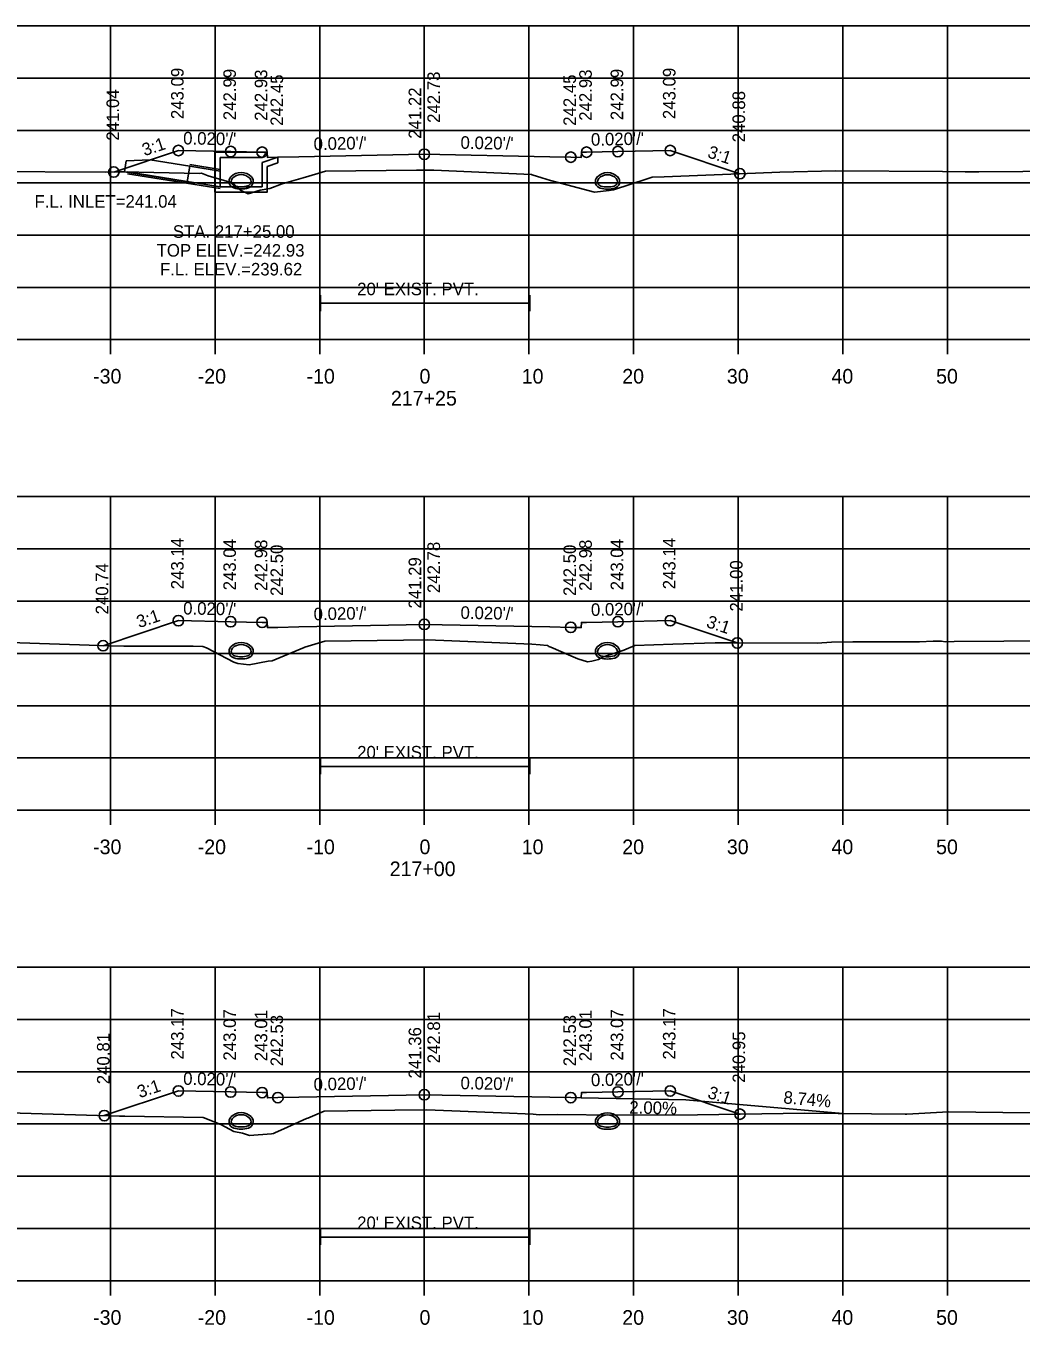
# Model space of a CAD drawing. Extents: x 1369627 to 1374022, y 380035 to 398173.
# Drawn here: x 1372848.1 to 1372943.2, y 383910.7 to 384034.9 of the extents above; entities that cross this region are included whole.
import ezdxf

# ---------------------------------------------------------------- set-up
doc = ezdxf.new("R2010")
doc.units = 0
for name, color, linetype in [('Default', 7, 'Continuous'), ('R_Axis', 7, 'Continuous'), ('R_Axis Annot', 7, 'Continuous'), ('R_Border Notes', 7, 'Continuous'), ('R_Drive', 7, 'Continuous'), ('R_Exist Surface', 7, 'Continuous'), ('R_Fin Surface', 7, 'Continuous'), ('R_Grid', 7, 'Continuous'), ('R_No Plot', 7, 'Continuous'), ('R_Water', 7, 'Continuous'), ('R_Water Annot', 7, 'Continuous'), ('R_Xsect Elev', 7, 'Continuous'), ('R_Xsect Slope', 7, 'Continuous')]:
    doc.layers.add(name, color=color, linetype=linetype)

msp = doc.modelspace()

# ---------------------------------------------------------------- linework, layer by layer
at = {"layer": 'Default'}
for p, q in [((1372876.29, 384007.67), (1372876.29, 384009.17)), ((1372876.29, 384008.42), (1372896.29, 384008.42)), ((1372896.29, 384007.67), (1372896.29, 384009.17)), ((1372876.29, 383963.37), (1372876.29, 383964.87)), ((1372896.29, 383963.37), (1372896.29, 383964.87)), ((1372876.29, 383964.12), (1372896.29, 383964.12)), ((1372876.29, 383918.37), (1372876.29, 383919.87)), ((1372876.29, 383919.12), (1372896.29, 383919.12)), ((1372896.29, 383918.37), (1372896.29, 383919.87))]:
    msp.add_line(p, q, dxfattribs=at)
at = {"layer": 'R_Axis'}
for p, q in [((1372736.21, 384004.93), (1373036.21, 384004.93)), ((1372856.21, 384003.53), (1372856.21, 384004.93)), ((1372866.21, 384003.53), (1372866.21, 384004.93)), ((1372876.21, 384003.53), (1372876.21, 384004.93)), ((1372886.21, 384003.53), (1372886.21, 384004.93)), ((1372896.21, 384003.53), (1372896.21, 384004.93)), ((1372906.21, 384003.53), (1372906.21, 384004.93)), ((1372916.21, 384003.53), (1372916.21, 384004.93)), ((1372926.21, 384003.53), (1372926.21, 384004.93)), ((1372936.21, 384003.53), (1372936.21, 384004.93)), ((1372736.21, 383959.93), (1373036.21, 383959.93)), ((1372856.21, 383958.53), (1372856.21, 383959.93)), ((1372866.21, 383958.53), (1372866.21, 383959.93)), ((1372876.21, 383958.53), (1372876.21, 383959.93)), ((1372886.21, 383958.53), (1372886.21, 383959.93)), ((1372896.21, 383958.53), (1372896.21, 383959.93)), ((1372906.21, 383958.53), (1372906.21, 383959.93)), ((1372916.21, 383958.53), (1372916.21, 383959.93)), ((1372926.21, 383958.53), (1372926.21, 383959.93)), ((1372936.21, 383958.53), (1372936.21, 383959.93)), ((1372736.21, 383914.93), (1373036.21, 383914.93)), ((1372856.21, 383913.53), (1372856.21, 383914.93)), ((1372866.21, 383913.53), (1372866.21, 383914.93)), ((1372876.21, 383913.53), (1372876.21, 383914.93)), ((1372886.21, 383913.53), (1372886.21, 383914.93)), ((1372896.21, 383913.53), (1372896.21, 383914.93)), ((1372906.21, 383913.53), (1372906.21, 383914.93)), ((1372916.21, 383913.53), (1372916.21, 383914.93)), ((1372926.21, 383913.53), (1372926.21, 383914.93)), ((1372936.21, 383913.53), (1372936.21, 383914.93))]:
    msp.add_line(p, q, dxfattribs=at)
at = {"layer": 'R_Drive'}
for p, q in [((1372911.21, 383932.23), (1372901.21, 383932.43)), ((1372926.21, 383930.92), (1372911.21, 383932.23))]:
    msp.add_line(p, q, dxfattribs=at)
at = {"layer": 'R_Exist Surface'}
for points in [[(1372844.09, 384021.02), (1372855.77, 384020.96), (1372856.74, 384020.97), (1372857.29, 384020.98), (1372857.48, 384020.98), (1372864.68, 384020.81), (1372864.9, 384020.84), (1372865.56, 384020.6), (1372867.85, 384019.92), (1372868.65, 384019.24), (1372869.36, 384018.88), (1372870.53, 384019.22), (1372871.45, 384019.38), (1372872.63, 384019.82), (1372874.62, 384020.41), (1372876.03, 384020.81), (1372876.77, 384021.03), (1372885.47, 384021.13), (1372886.61, 384021.15), (1372887.12, 384021.13), (1372896.46, 384020.71), (1372896.51, 384020.7), (1372897.44, 384020.39), (1372898.26, 384020.16), (1372902.48, 384019.05), (1372903.89, 384019.2), (1372904.29, 384019.25), (1372907.52, 384020.31), (1372907.98, 384020.46), (1372909.13, 384020.51), (1372916.31, 384020.8), (1372920.19, 384020.94), (1372925.51, 384021.07), (1372935.75, 384021.01), (1372937.9, 384020.99), (1372938.18, 384020.99), (1372939.23, 384020.98), (1372968.75, 384021.21)], [(1372846.58, 383975.98), (1372856.07, 383975.64), (1372857.5, 383975.62), (1372864.13, 383975.62), (1372865.03, 383975.6), (1372865.4, 383975.47), (1372867.99, 383974.08), (1372868.38, 383973.97), (1372869.46, 383973.85), (1372871.29, 383974.19), (1372871.67, 383974.23), (1372874.72, 383975.49), (1372874.75, 383975.5), (1372874.78, 383975.51), (1372876.7, 383976.1), (1372884.22, 383976.19), (1372886.53, 383976.22), (1372888.83, 383976.13), (1372896.48, 383975.82), (1372897.27, 383975.74), (1372897.94, 383975.67), (1372897.97, 383975.67), (1372898.04, 383975.65), (1372898.12, 383975.59), (1372898.31, 383975.52), (1372900.21, 383974.7), (1372900.9, 383974.42), (1372901.81, 383974.13), (1372902.21, 383974.19), (1372902.87, 383974.34), (1372903.25, 383974.57), (1372905.27, 383975.23), (1372906.33, 383975.67), (1372909.96, 383975.8), (1372914, 383975.94), (1372915.88, 383975.93), (1372923.77, 383975.9), (1372925.14, 383975.99), (1372927.17, 383976.03), (1372927.34, 383976.03), (1372927.38, 383976.03), (1372927.43, 383976.03), (1372929.31, 383976.03), (1372929.92, 383976.03), (1372931.14, 383976.04), (1372931.96, 383976.04), (1372933.56, 383976.05), (1372934.84, 383976.09), (1372935.65, 383976.09), (1372936, 383976.05), (1372936.87, 383976.08), (1372946.35, 383976.12)], [(1372846.54, 383931.01), (1372857.07, 383930.69), (1372857.42, 383930.68), (1372857.58, 383930.67), (1372865.08, 383930.55), (1372866.77, 383929.87), (1372868, 383929.21), (1372868.84, 383929.06), (1372869.51, 383928.83), (1372871.59, 383929), (1372871.79, 383929.02), (1372871.92, 383929.08), (1372873.13, 383929.62), (1372874.96, 383930.44), (1372875.09, 383930.5), (1372876.64, 383931.14), (1372883.38, 383931.24), (1372886.46, 383931.29), (1372893.58, 383931), (1372896.62, 383930.88), (1372897.18, 383930.8), (1372898.9, 383930.85), (1372904.49, 383930.78), (1372912.34, 383930.82), (1372922.55, 383930.96), (1372932.16, 383930.87), (1372932.2, 383930.87), (1372932.28, 383930.86), (1372932.34, 383930.87), (1372936.33, 383931.08), (1372944.14, 383931.01)]]:
    msp.add_lwpolyline(points, dxfattribs=at)
at = {"layer": 'R_Fin Surface'}
for points in [[(1372856.53, 384020.96), (1372862.7, 384023.02), (1372867.7, 384022.92), (1372870.7, 384022.86), (1372871.2, 384022.86), (1372871.21, 384022.36), (1372872.21, 384022.38), (1372874.21, 384022.42), (1372886.21, 384022.66), (1372898.21, 384022.42), (1372900.21, 384022.38), (1372901.21, 384022.36), (1372901.22, 384022.86), (1372901.72, 384022.86), (1372904.72, 384022.92), (1372909.72, 384023.02), (1372916.37, 384020.8)], [(1372855.5, 383975.66), (1372862.7, 383978.06), (1372867.7, 383977.96), (1372870.7, 383977.9), (1372871.2, 383977.9), (1372871.21, 383977.4), (1372872.21, 383977.42), (1372874.21, 383977.46), (1372886.21, 383977.7), (1372898.21, 383977.46), (1372900.21, 383977.42), (1372901.21, 383977.4), (1372901.22, 383977.9), (1372901.72, 383977.9), (1372904.72, 383977.96), (1372909.72, 383978.06), (1372916.13, 383975.93)], [(1372855.62, 383930.73), (1372862.7, 383933.09), (1372867.7, 383932.99), (1372870.7, 383932.93), (1372871.2, 383932.93), (1372871.21, 383932.43), (1372872.21, 383932.45), (1372874.21, 383932.49), (1372886.21, 383932.73), (1372898.21, 383932.49), (1372900.21, 383932.45), (1372901.21, 383932.43), (1372901.22, 383932.93), (1372901.72, 383932.93), (1372904.72, 383932.99), (1372909.72, 383933.09), (1372916.38, 383930.87)]]:
    msp.add_lwpolyline(points, dxfattribs=at)
at = {"layer": 'R_Grid'}
for p, q in [((1372736.21, 384034.93), (1373036.21, 384034.93)), ((1372856.21, 384004.93), (1372856.21, 384034.93)), ((1372866.21, 384004.93), (1372866.21, 384034.93)), ((1372876.21, 384004.93), (1372876.21, 384034.93)), ((1372886.21, 384004.93), (1372886.21, 384034.93)), ((1372896.21, 384004.93), (1372896.21, 384034.93)), ((1372906.21, 384004.93), (1372906.21, 384034.93)), ((1372916.21, 384004.93), (1372916.21, 384034.93)), ((1372926.21, 384004.93), (1372926.21, 384034.93)), ((1372936.21, 384004.93), (1372936.21, 384034.93)), ((1372736.21, 384029.93), (1373036.21, 384029.93)), ((1372736.21, 384024.93), (1373036.21, 384024.93)), ((1372736.21, 384019.93), (1373036.21, 384019.93)), ((1372736.21, 384014.93), (1373036.21, 384014.93)), ((1372736.21, 384009.93), (1373036.21, 384009.93)), ((1372736.21, 384004.93), (1373036.21, 384004.93)), ((1372736.21, 383989.93), (1373036.21, 383989.93)), ((1372856.21, 383959.93), (1372856.21, 383989.93)), ((1372866.21, 383959.93), (1372866.21, 383989.93)), ((1372876.21, 383959.93), (1372876.21, 383989.93)), ((1372886.21, 383959.93), (1372886.21, 383989.93)), ((1372896.21, 383959.93), (1372896.21, 383989.93)), ((1372906.21, 383959.93), (1372906.21, 383989.93)), ((1372916.21, 383959.93), (1372916.21, 383989.93)), ((1372926.21, 383959.93), (1372926.21, 383989.93)), ((1372936.21, 383959.93), (1372936.21, 383989.93)), ((1372736.21, 383984.93), (1373036.21, 383984.93)), ((1372736.21, 383979.93), (1373036.21, 383979.93)), ((1372736.21, 383974.93), (1373036.21, 383974.93)), ((1372736.21, 383969.93), (1373036.21, 383969.93)), ((1372736.21, 383964.93), (1373036.21, 383964.93)), ((1372736.21, 383959.93), (1373036.21, 383959.93)), ((1372736.21, 383944.93), (1373036.21, 383944.93)), ((1372856.21, 383914.93), (1372856.21, 383944.93)), ((1372866.21, 383914.93), (1372866.21, 383944.93)), ((1372876.21, 383914.93), (1372876.21, 383944.93)), ((1372886.21, 383914.93), (1372886.21, 383944.93)), ((1372896.21, 383914.93), (1372896.21, 383944.93)), ((1372906.21, 383914.93), (1372906.21, 383944.93)), ((1372916.21, 383914.93), (1372916.21, 383944.93)), ((1372926.21, 383914.93), (1372926.21, 383944.93)), ((1372936.21, 383914.93), (1372936.21, 383944.93)), ((1372736.21, 383939.93), (1373036.21, 383939.93)), ((1372736.21, 383934.93), (1373036.21, 383934.93)), ((1372736.21, 383929.93), (1373036.21, 383929.93)), ((1372736.21, 383924.93), (1373036.21, 383924.93)), ((1372736.21, 383919.93), (1373036.21, 383919.93)), ((1372736.21, 383914.93), (1373036.21, 383914.93))]:
    msp.add_line(p, q, dxfattribs=at)
at = {"layer": 'R_No Plot'}
for p, q in [((1372857.83, 384020.8), (1372866.7, 384019.38)), ((1372863.81, 384021.68), (1372866.7, 384021.21))]:
    msp.add_line(p, q, dxfattribs=at)
for centre in [(1372862.7, 384023.02), (1372867.7, 384022.92), (1372870.7, 384022.86), (1372901.72, 384022.86), (1372904.72, 384022.92), (1372909.72, 384023.02), (1372886.21, 384022.66), (1372900.21, 384022.38), (1372856.53, 384020.96), (1372916.37, 384020.8), (1372862.7, 383978.06), (1372909.72, 383978.06), (1372867.7, 383977.96), (1372870.7, 383977.9), (1372886.21, 383977.7), (1372900.21, 383977.42), (1372904.72, 383977.96), (1372855.5, 383975.66), (1372916.13, 383975.93), (1372862.7, 383933.09), (1372867.7, 383932.99), (1372870.7, 383932.93), (1372872.21, 383932.45), (1372886.21, 383932.73), (1372900.21, 383932.45), (1372904.72, 383932.99), (1372909.72, 383933.09), (1372916.38, 383930.87), (1372855.62, 383930.73)]:
    msp.add_circle(centre, 0.5, dxfattribs=at)
at = {"layer": 'R_Water'}
for p, q in [((1372866.2, 384022.86), (1372870.95, 384022.86)), ((1372866.2, 384021.36), (1372866.2, 384022.86)), ((1372866.7, 384021.36), (1372866.7, 384022.36)), ((1372866.7, 384022.36), (1372870.7, 384022.36)), ((1372871.03, 384022.69), (1372870.7, 384022.36)), ((1372872.2, 384022.38), (1372870.7, 384021.86)), ((1372871.03, 384022.69), (1372870.95, 384022.86)), ((1372857.83, 384020.97), (1372866.7, 384019.55)), ((1372863.79, 384021.51), (1372866.7, 384021.05)), ((1372870.7, 384021.36), (1372870.7, 384021.86)), ((1372872.2, 384021.85), (1372871.2, 384021.5)), ((1372871.2, 384021.36), (1372871.2, 384021.5))]:
    msp.add_line(p, q, dxfattribs=at)
msp.add_lwpolyline([(1372863.79, 384021.51), (1372863.55, 384020.03), (1372857.54, 384020.99), (1372857.71, 384022.02), (1372860, 384022.12)], close=True, dxfattribs=at)
for points in [[(1372872.2, 384021.85), (1372872.2, 384022.38)], [(1372871.2, 384021.36), (1372871.2, 384019.05), (1372868.7, 384019.05), (1372866.2, 384019.05), (1372866.2, 384021.36)], [(1372870.7, 384021.36), (1372870.7, 384019.55), (1372868.7, 384019.55), (1372866.7, 384019.55), (1372866.7, 384021.36)]]:
    msp.add_lwpolyline(points, dxfattribs=at)
for centre, radius, start, end in [((1372868.7, 384019.57), 1.35, 43.6485, 136.3515), ((1372868.7, 384019.57), 1.35, 43.6485, 136.3515), ((1372903.72, 384019.55), 1.35, 43.6485, 136.3515), ((1372868.19, 384020.06), 0.646, 136.3515, 253.9529), ((1372868.19, 384020.06), 0.646, 136.3515, 253.9529), ((1372868.19, 384020.06), 0.438, 136.3515, 253.9529), ((1372868.19, 384020.06), 0.438, 136.3515, 253.9529), ((1372868.7, 384019.57), 1.15, 43.6485, 136.3515), ((1372868.7, 384019.57), 1.15, 43.6485, 136.3515), ((1372868.7, 384021.84), 2.29, 253.9529, 286.0471), ((1372868.7, 384021.84), 2.29, 253.9529, 286.0471), ((1372869.21, 384020.06), 0.438, 286.0471, 43.6485), ((1372869.21, 384020.06), 0.438, 286.0471, 43.6485), ((1372869.21, 384020.06), 0.646, 286.0471, 43.6485), ((1372869.21, 384020.06), 0.646, 286.0471, 43.6485), ((1372903.21, 384020.04), 0.646, 136.3515, 253.9529), ((1372903.21, 384020.04), 0.438, 136.3515, 253.9529), ((1372903.72, 384019.55), 1.15, 43.6485, 136.3515), ((1372903.72, 384021.82), 2.29, 253.9529, 286.0471), ((1372904.23, 384020.04), 0.438, 286.0471, 43.6485), ((1372904.23, 384020.04), 0.646, 286.0471, 43.6485), ((1372868.7, 384021.84), 2.5, 253.9529, 286.0471), ((1372868.7, 384021.84), 2.5, 253.9529, 286.0471), ((1372903.72, 384021.82), 2.5, 253.9529, 286.0471), ((1372868.19, 383975.12), 0.646, 136.3515, 253.9529), ((1372868.7, 383974.63), 1.35, 43.6485, 136.3515), ((1372868.19, 383975.12), 0.438, 136.3515, 253.9529), ((1372868.7, 383974.63), 1.15, 43.6485, 136.3515), ((1372869.21, 383975.12), 0.438, 286.0471, 43.6485), ((1372869.21, 383975.12), 0.646, 286.0471, 43.6485), ((1372903.21, 383975.1), 0.646, 136.3515, 253.9529), ((1372903.72, 383974.62), 1.35, 43.6485, 136.3515), ((1372903.21, 383975.1), 0.438, 136.3515, 253.9529), ((1372903.72, 383974.62), 1.15, 43.6485, 136.3515), ((1372904.23, 383975.1), 0.438, 286.0471, 43.6485), ((1372904.23, 383975.1), 0.646, 286.0471, 43.6485), ((1372868.7, 383976.9), 2.5, 253.9529, 286.0471), ((1372868.7, 383976.9), 2.29, 253.9529, 286.0471), ((1372903.72, 383976.89), 2.5, 253.9529, 286.0471), ((1372903.72, 383976.89), 2.29, 253.9529, 286.0471), ((1372868.19, 383930.15), 0.646, 136.3515, 253.9529), ((1372868.7, 383929.67), 1.35, 43.6485, 136.3515), ((1372868.19, 383930.15), 0.438, 136.3515, 253.9529), ((1372868.7, 383929.67), 1.15, 43.6485, 136.3515), ((1372869.21, 383930.15), 0.438, 286.0471, 43.6485), ((1372869.21, 383930.15), 0.646, 286.0471, 43.6485), ((1372903.21, 383930.14), 0.646, 136.3515, 253.9529), ((1372903.72, 383929.65), 1.35, 43.6485, 136.3515), ((1372903.21, 383930.14), 0.438, 136.3515, 253.9529), ((1372903.72, 383929.65), 1.15, 43.6485, 136.3515), ((1372904.23, 383930.14), 0.438, 286.0471, 43.6485), ((1372904.23, 383930.14), 0.646, 286.0471, 43.6485), ((1372868.7, 383931.94), 2.5, 253.9529, 286.0471), ((1372868.7, 383931.94), 2.29, 253.9529, 286.0471), ((1372903.72, 383931.92), 2.5, 253.9529, 286.0471), ((1372903.72, 383931.92), 2.29, 253.9529, 286.0471)]:
    msp.add_arc(centre, radius, start, end, dxfattribs=at)
at = {"layer": 'R_Xsect Elev'}
for p, q in [((1372886.21, 384021.14), (1372886.21, 384031.14)), ((1372886.21, 383976.22), (1372886.21, 383986.22)), ((1372886.21, 383931.28), (1372886.21, 383941.28))]:
    msp.add_line(p, q, dxfattribs=at)

# ---------------------------------------------------------------- texts
at = {"layer": 'R_Axis Annot'}
for s, height, p in [("20' EXIST. PVT.", 1.2, (1372879.79, 384009.18)), ('-30', 1.4, (1372854.55, 384000.73)), ('-20', 1.4, (1372864.55, 384000.73)), ('-10', 1.4, (1372874.95, 384000.73)), ('0', 1.4, (1372885.75, 384000.73)), ('10', 1.4, (1372895.52, 384000.73)), ('20', 1.4, (1372905.13, 384000.73)), ('30', 1.4, (1372915.13, 384000.73)), ('40', 1.4, (1372925.13, 384000.73)), ('50', 1.4, (1372935.13, 384000.73)), ('217+25', 1.4, (1372883.02, 383998.63)), ("20' EXIST. PVT.", 1.2, (1372879.79, 383964.88)), ('-30', 1.4, (1372854.55, 383955.73)), ('-20', 1.4, (1372864.55, 383955.73)), ('-10', 1.4, (1372874.95, 383955.73)), ('0', 1.4, (1372885.75, 383955.73)), ('10', 1.4, (1372895.52, 383955.73)), ('20', 1.4, (1372905.13, 383955.73)), ('30', 1.4, (1372915.13, 383955.73)), ('40', 1.4, (1372925.13, 383955.73)), ('50', 1.4, (1372935.13, 383955.73)), ('217+00', 1.4, (1372882.9, 383953.63)), ("20' EXIST. PVT.", 1.2, (1372879.79, 383919.88)), ('-30', 1.4, (1372854.55, 383910.73)), ('-20', 1.4, (1372864.55, 383910.73)), ('-10', 1.4, (1372874.95, 383910.73)), ('0', 1.4, (1372885.75, 383910.73)), ('10', 1.4, (1372895.52, 383910.73)), ('20', 1.4, (1372905.13, 383910.73)), ('30', 1.4, (1372915.13, 383910.73)), ('40', 1.4, (1372925.13, 383910.73)), ('50', 1.4, (1372935.13, 383910.73))]:
    msp.add_text(s, height=height, dxfattribs=at).set_placement(p)
at = {"layer": 'R_Border Notes'}
msp.add_text('F.L. INLET=241.04', height=1.2, dxfattribs=at).set_placement((1372848.95, 384017.55))
at = {"layer": 'R_Water Annot'}
for s, p in [('STA. 217+25.00', (1372862.17, 384014.67)), ('TOP ELEV.=242.93', (1372860.62, 384012.87)), ('F.L. ELEV.=239.62', (1372860.94, 384011.07))]:
    msp.add_text(s, height=1.2, dxfattribs=at).set_placement(p)
at = {"layer": 'R_Xsect Elev'}
for s, rotation, p in [('243.09', 90, (1372863.2, 384026.02)), ('242.99', 90, (1372868.2, 384025.92)), ('242.99', 90, (1372905.22, 384025.92)), ('243.09', 90, (1372910.22, 384026.02)), ('242.93', 90, (1372871.2, 384025.86)), ('242.45', 90, (1372872.71, 384025.38)), ('242.73', 90, (1372887.71, 384025.66)), ('242.45', 90, (1372900.71, 384025.38)), ('242.93', 90, (1372902.22, 384025.86)), ('241.04', 90, (1372857.03, 384023.96)), ('241.22', 90, (1372885.91, 384024.14)), ('240.88', 90, (1372916.87, 384023.8)), ('243.14', 90, (1372863.2, 383981.06)), ('243.04', 90, (1372868.2, 383980.96)), ('242.98', 90, (1372871.2, 383980.9)), ('242.50', 90, (1372872.71, 383980.42)), ('242.78', 90, (1372887.71, 383980.7)), ('242.50', 90, (1372900.71, 383980.42)), ('242.98', 90, (1372902.22, 383980.9)), ('243.04', 90, (1372905.22, 383980.96)), ('243.14', 90, (1372910.22, 383981.06)), ('240.74', 90, (1372856, 383978.66)), ('241.29', 90, (1372885.91, 383979.22)), ('241.00', 90, (1372916.63, 383978.93)), ('243.17', 90, (1372863.2, 383936.09)), ('243.07', 90, (1372868.2, 383935.99)), ('243.01', 90, (1372871.2, 383935.93)), ('242.53', 90, (1372872.71, 383935.45)), ('242.81', 90, (1372887.71, 383935.73)), ('242.53', 90, (1372900.71, 383935.45)), ('243.01', 90, (1372902.22, 383935.93)), ('243.07', 90, (1372905.22, 383935.99)), ('243.17', 90, (1372910.22, 383936.09)), ('241.36', 90, (1372885.91, 383934.28)), ('240.81', 90, (1372856.12, 383933.73)), ('240.95', 90, (1372916.88, 383933.87)), ('8.74%', 355.0045, (1372920.5, 383931.9)), ('2.00%', 358.8542, (1372905.8, 383930.93))]:
    msp.add_text(s, height=1.2, rotation=rotation, dxfattribs=at).set_placement(p)
at = {"layer": 'R_Xsect Slope'}
for s, rotation, p in [("0.020'/'", 358.8542, (1372863.15, 384023.61)), ("0.020'/'", 1.1458, (1372902.15, 384023.47)), ('3:1', 18.4332, (1372859.46, 384022.47)), ("0.020'/'", 1.1458, (1372875.64, 384023.05)), ("0.020'/'", 358.8542, (1372889.66, 384023.19)), ('3:1', 341.5668, (1372913.2, 384022.39)), ("0.020'/'", 358.8542, (1372863.15, 383978.66)), ("0.020'/'", 1.1458, (1372902.15, 383978.51)), ('3:1', 18.4332, (1372858.94, 383977.34)), ("0.020'/'", 1.1458, (1372875.64, 383978.09)), ("0.020'/'", 358.8542, (1372889.66, 383978.24)), ('3:1', 341.5668, (1372913.09, 383977.47)), ('3:1', 18.4332, (1372859, 383932.39)), ("0.020'/'", 358.8542, (1372863.15, 383933.68)), ("0.020'/'", 1.1458, (1372875.64, 383933.12)), ("0.020'/'", 358.8542, (1372889.66, 383933.26)), ("0.020'/'", 1.1458, (1372902.15, 383933.54)), ('3:1', 341.5668, (1372913.21, 383932.46))]:
    msp.add_text(s, height=1.2, rotation=rotation, dxfattribs=at).set_placement(p)

doc.saveas('drawing.dxf')
